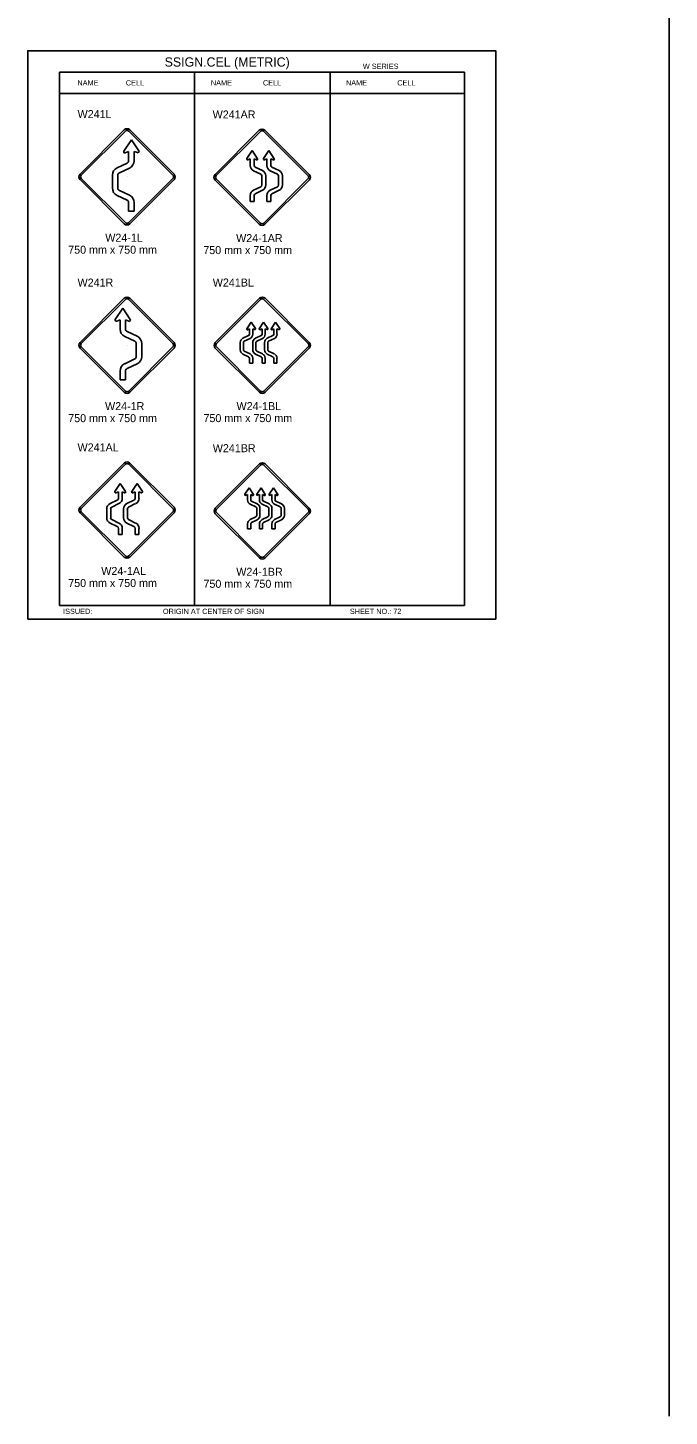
# Model space of a CAD drawing. Extents: x -12 to 6962, y -3756 to 679.
# Drawn here: x 2373 to 2613, y -1225 to -705 of the extents above; entities that cross this region are included whole.
import ezdxf

# ---------------------------------------------------------------- set-up
doc = ezdxf.new("R2010")
doc.units = 0
for name, color, linetype in [('Level 1', 7, 'Continuous'), ('Level 2', 7, 'Continuous'), ('Level 3', 7, 'Continuous'), ('Level 62', 7, 'Continuous')]:
    doc.layers.add(name, color=color, linetype=linetype)

msp = doc.modelspace()

# ---------------------------------------------------------------- linework, layer by layer
at = {"layer": 'Level 1'}
for p, q in [((2536.79, -721.41), (2385.04, -721.41)), ((2385.04, -721.41), (2385.04, -921.41)), ((2435.62, -721.41), (2435.62, -921.41)), ((2486.39, -721.41), (2486.39, -921.41)), ((2536.79, -721.41), (2536.79, -921.41)), ((2536.79, -729.33), (2385.04, -729.33)), ((2409.14, -751), (2411.95, -746.7)), ((2411.95, -746.7), (2414.75, -750.91)), ((2410.93, -751.13), (2409.68, -751.65)), ((2410.93, -754.54), (2410.93, -751.13)), ((2412.98, -754.54), (2412.98, -751.11)), ((2414.23, -751.56), (2412.98, -751.11)), ((2455.21, -753.76), (2457.2, -750.76)), ((2456.47, -753.91), (2455.57, -754.23)), ((2456.47, -756.35), (2456.47, -753.91)), ((2457.2, -750.76), (2459.2, -753.83)), ((2458.82, -754.29), (2457.93, -753.92)), ((2457.93, -753.92), (2457.93, -756.35)), ((2461.48, -753.76), (2463.47, -750.76)), ((2462.74, -753.91), (2461.84, -754.23)), ((2462.74, -756.35), (2462.74, -753.91)), ((2463.47, -750.76), (2465.47, -753.83)), ((2465.09, -754.29), (2464.2, -753.92)), ((2464.2, -753.92), (2464.2, -756.35)), ((2404.84, -764.81), (2404.84, -760.04)), ((2406.59, -757.26), (2410.34, -755.47)), ((2406.89, -764.81), (2406.89, -760.04)), ((2407.48, -759.12), (2411.23, -757.32)), ((2460.39, -759.62), (2457.71, -758.33)), ((2458.35, -757.01), (2461.02, -758.3)), ((2466.66, -759.62), (2463.98, -758.33)), ((2464.62, -757.01), (2467.29, -758.3)), ((2410.36, -760.37), (2410.36, -760.37)), ((2457.71, -765.62), (2460.39, -764.34)), ((2460.79, -760.35), (2460.79, -760.35)), ((2460.81, -763.68), (2460.81, -760.28)), ((2462.27, -760.28), (2462.27, -763.68)), ((2463.98, -765.62), (2466.66, -764.34)), ((2467.08, -763.68), (2467.08, -760.28)), ((2468.54, -760.28), (2468.54, -763.68)), ((2406.59, -767.59), (2410.34, -769.38)), ((2407.48, -765.74), (2411.23, -767.53)), ((2410.93, -773.54), (2410.93, -770.31)), ((2412.98, -773.54), (2412.98, -770.31)), ((2456.47, -769.9), (2456.47, -767.6)), ((2457.93, -769.9), (2456.47, -769.9)), ((2457.93, -767.6), (2457.93, -769.9)), ((2461.02, -765.66), (2458.35, -766.94)), ((2462.74, -769.9), (2462.74, -767.6)), ((2464.2, -769.9), (2462.74, -769.9)), ((2464.2, -767.6), (2464.2, -769.9)), ((2467.29, -765.66), (2464.62, -766.94)), ((2410.93, -773.54), (2412.98, -773.54)), ((2408.73, -809.85), (2405.93, -814.06)), ((2411.54, -814.15), (2408.73, -809.85)), ((2406.45, -814.72), (2407.7, -814.27)), ((2407.7, -817.7), (2407.7, -814.27)), ((2409.75, -817.7), (2409.75, -814.28)), ((2409.75, -814.28), (2411, -814.8)), ((2456.8, -815.15), (2455.2, -817.61)), ((2458.39, -817.55), (2456.8, -815.15)), ((2461.47, -815.15), (2459.87, -817.61)), ((2463.07, -817.55), (2461.47, -815.15)), ((2465.92, -815.15), (2464.31, -817.61)), ((2467.51, -817.55), (2465.92, -815.15)), ((2413.2, -822.27), (2409.45, -820.48)), ((2414.09, -820.42), (2410.34, -818.62)), ((2455.88, -820.15), (2453.74, -821.18)), ((2454.25, -822.24), (2456.39, -821.21)), ((2455.5, -817.97), (2456.21, -817.68)), ((2456.21, -817.68), (2456.21, -819.63)), ((2457.39, -819.63), (2457.39, -817.67)), ((2457.39, -817.67), (2458.1, -817.93)), ((2460.56, -820.15), (2458.41, -821.18)), ((2458.92, -822.24), (2461.06, -821.21)), ((2460.18, -817.97), (2460.89, -817.68)), ((2460.89, -817.68), (2460.89, -819.63)), ((2462.06, -819.63), (2462.06, -817.67)), ((2462.06, -817.67), (2462.77, -817.93)), ((2465, -820.15), (2462.86, -821.18)), ((2463.36, -822.24), (2465.51, -821.21)), ((2464.62, -817.97), (2465.33, -817.68)), ((2465.33, -817.68), (2465.33, -819.63)), ((2466.5, -819.63), (2466.5, -817.67)), ((2466.5, -817.67), (2467.22, -817.93)), ((2410.37, -823.78), (2410.37, -823.78)), ((2413.79, -827.97), (2413.79, -823.2)), ((2415.84, -827.97), (2415.84, -823.2)), ((2452.74, -822.76), (2452.74, -825.48)), ((2453.74, -827.07), (2455.88, -828.09)), ((2453.91, -825.48), (2453.91, -822.76)), ((2456.39, -827.04), (2454.25, -826.01)), ((2457.42, -822.76), (2457.42, -825.48)), ((2458.42, -827.07), (2460.56, -828.09)), ((2458.59, -825.48), (2458.59, -822.76)), ((2461.06, -827.04), (2458.92, -826.01)), ((2461.01, -823.65), (2461.01, -823.65)), ((2461.86, -822.76), (2461.86, -825.48)), ((2462.86, -827.07), (2465, -828.09)), ((2463.03, -825.48), (2463.03, -822.76)), ((2465.5, -827.04), (2463.36, -826.01)), ((2413.2, -828.89), (2409.45, -830.69)), ((2414.09, -830.74), (2410.34, -832.54)), ((2456.21, -828.62), (2456.21, -830.46)), ((2456.21, -830.46), (2457.39, -830.46)), ((2457.39, -830.46), (2457.39, -828.62)), ((2460.89, -828.62), (2460.89, -830.46)), ((2460.89, -830.46), (2462.06, -830.46)), ((2462.06, -830.46), (2462.06, -828.62)), ((2465.33, -828.62), (2465.33, -830.46)), ((2465.33, -830.46), (2466.5, -830.46)), ((2466.5, -830.46), (2466.5, -828.62)), ((2407.7, -836.69), (2407.7, -833.46)), ((2409.75, -836.69), (2407.7, -836.69)), ((2409.75, -836.69), (2409.75, -833.46)), ((2407.81, -875.59), (2405.81, -878.66)), ((2406.19, -879.12), (2407.08, -878.75)), ((2407.08, -878.75), (2407.08, -881.18)), ((2409.8, -878.59), (2407.81, -875.59)), ((2408.54, -881.18), (2408.54, -878.74)), ((2408.54, -878.74), (2409.43, -879.06)), ((2414.08, -875.59), (2412.08, -878.66)), ((2412.46, -879.12), (2413.35, -878.75)), ((2413.35, -878.75), (2413.35, -881.18)), ((2416.07, -878.59), (2414.08, -875.59)), ((2414.81, -881.18), (2414.81, -878.74)), ((2414.81, -878.74), (2415.7, -879.06)), ((2454.48, -879.67), (2456.07, -877.27)), ((2455.49, -879.79), (2454.77, -880.04)), ((2455.49, -881.74), (2455.49, -879.79)), ((2456.07, -877.27), (2457.67, -879.72)), ((2457.37, -880.09), (2456.66, -879.79)), ((2456.66, -879.79), (2456.66, -881.74)), ((2458.92, -879.67), (2460.51, -877.27)), ((2459.93, -879.79), (2459.22, -880.04)), ((2459.93, -881.74), (2459.93, -879.79)), ((2460.51, -877.27), (2462.12, -879.72)), ((2461.81, -880.09), (2461.1, -879.79)), ((2461.1, -879.79), (2461.1, -881.74)), ((2463.6, -879.67), (2465.19, -877.27)), ((2464.6, -879.79), (2463.89, -880.04)), ((2464.6, -881.74), (2464.6, -879.79)), ((2465.19, -877.27), (2466.79, -879.72)), ((2466.49, -880.09), (2465.78, -879.79)), ((2465.78, -879.79), (2465.78, -881.74)), ((2406.66, -881.84), (2403.99, -883.12)), ((2404.62, -884.44), (2407.29, -883.16)), ((2412.93, -881.84), (2410.26, -883.12)), ((2410.89, -884.44), (2413.56, -883.16)), ((2458.62, -884.35), (2456.48, -883.33)), ((2456.99, -882.27), (2459.13, -883.3)), ((2458.96, -887.6), (2458.96, -884.88)), ((2460.13, -884.88), (2460.13, -887.6)), ((2463.07, -884.35), (2460.93, -883.33)), ((2461.43, -882.27), (2463.57, -883.3)), ((2463.4, -887.6), (2463.4, -884.88)), ((2464.57, -884.88), (2464.57, -887.6)), ((2467.74, -884.35), (2465.6, -883.33)), ((2466.11, -882.27), (2468.25, -883.3)), ((2468.08, -887.6), (2468.08, -884.88)), ((2469.25, -884.88), (2469.25, -887.6)), ((2402.74, -885.1), (2402.74, -888.5)), ((2404.2, -888.5), (2404.2, -885.1)), ((2407.29, -890.44), (2404.62, -889.16)), ((2409.01, -885.1), (2409.01, -888.5)), ((2410.11, -885.33), (2410.11, -885.33)), ((2410.47, -888.5), (2410.47, -885.1)), ((2413.56, -890.44), (2410.89, -889.16)), ((2456.48, -889.15), (2458.62, -888.13)), ((2459.13, -889.19), (2456.99, -890.21)), ((2460.93, -889.15), (2463.07, -888.13)), ((2460.94, -885.77), (2460.94, -885.77)), ((2463.57, -889.19), (2461.43, -890.21)), ((2465.6, -889.15), (2467.74, -888.13)), ((2468.25, -889.19), (2466.11, -890.21)), ((2403.99, -890.49), (2406.66, -891.76)), ((2407.08, -892.43), (2407.08, -894.73)), ((2407.08, -894.73), (2408.54, -894.73)), ((2408.54, -894.73), (2408.54, -892.43)), ((2410.26, -890.49), (2412.93, -891.76)), ((2413.35, -892.43), (2413.35, -894.73)), ((2413.35, -894.73), (2414.81, -894.73)), ((2414.81, -894.73), (2414.81, -892.43)), ((2455.49, -892.58), (2455.49, -890.74)), ((2456.66, -892.58), (2455.49, -892.58)), ((2456.66, -890.74), (2456.66, -892.58)), ((2459.93, -892.58), (2459.93, -890.74)), ((2461.1, -892.58), (2459.93, -892.58)), ((2461.1, -890.74), (2461.1, -892.58)), ((2464.6, -892.58), (2464.6, -890.74)), ((2465.78, -892.58), (2464.6, -892.58)), ((2465.78, -890.74), (2465.78, -892.58)), ((2385.04, -921.41), (2536.79, -921.41))]:
    msp.add_line(p, q, dxfattribs=at)
for centre, radius, start, end in [((2409.51, -751.24), 0.44, 146.8887, 292.6199), ((2409.9, -754.54), 1.03, 295.5835, 0), ((2409.9, -754.54), 3.08, 295.5835, 0), ((2414.38, -751.15), 0.44, 250.3462, 33.1113), ((2455.47, -753.93), 0.314, 146.8887, 289.6538), ((2458.94, -754), 0.314, 247.3801, 33.1113), ((2461.74, -753.93), 0.314, 146.8887, 289.6538), ((2465.21, -754), 0.314, 247.3801, 33.1113), ((2407.92, -760.04), 3.08, 115.5835, 180), ((2407.92, -760.04), 1.03, 115.5834, 180), ((2458.66, -756.35), 2.2, 180, 244.4165), ((2458.66, -756.35), 0.732, 180, 244.4165), ((2460.07, -760.28), 0.732, 0, 64.4166), ((2460.07, -760.28), 2.2, 0, 64.4165), ((2464.93, -756.35), 2.2, 180, 244.4165), ((2464.93, -756.35), 0.732, 180, 244.4165), ((2466.34, -760.28), 0.732, 0, 64.4166), ((2466.34, -760.28), 2.2, 0, 64.4165), ((2407.92, -764.81), 3.08, 180, 244.4385), ((2407.92, -764.81), 1.03, 180, 244.4385), ((2460.07, -763.68), 0.732, 295.5615, 0), ((2460.07, -763.68), 2.2, 295.5615, 360), ((2466.34, -763.68), 0.732, 295.5615, 0), ((2466.34, -763.68), 2.2, 295.5615, 360), ((2409.9, -770.31), 1.03, 0, 64.4384), ((2409.9, -770.31), 3.08, 0, 64.4385), ((2458.66, -767.6), 2.2, 115.5615, 180), ((2458.66, -767.6), 0.732, 115.5616, 180), ((2464.93, -767.6), 2.2, 115.5615, 180), ((2464.93, -767.6), 0.732, 115.5616, 180), ((2406.3, -814.3), 0.44, 146.8887, 289.6538), ((2411.17, -814.4), 0.44, 247.3801, 33.1113), ((2410.78, -817.7), 3.08, 180, 244.4165), ((2410.78, -817.7), 1.03, 180, 244.4165), ((2412.76, -823.2), 1.03, 0, 64.4166), ((2412.76, -823.2), 3.08, 0, 64.4165), ((2454.5, -822.76), 1.76, 115.5835, 180), ((2454.5, -822.76), 0.586, 115.5834, 180), ((2455.41, -817.74), 0.251, 146.8887, 292.6199), ((2455.63, -819.63), 0.586, 295.5835, 360), ((2455.63, -819.63), 1.76, 295.5835, 0), ((2459.17, -822.76), 1.76, 115.5835, 180), ((2458.18, -817.69), 0.251, 250.3462, 33.1113), ((2459.17, -822.76), 0.586, 115.5834, 180), ((2460.08, -817.74), 0.251, 146.8887, 292.6199), ((2460.3, -819.63), 0.586, 295.5835, 360), ((2460.3, -819.63), 1.76, 295.5835, 0), ((2463.62, -822.76), 1.76, 115.5835, 180), ((2462.86, -817.69), 0.251, 250.3462, 33.1113), ((2463.62, -822.76), 0.586, 115.5834, 180), ((2464.52, -817.74), 0.251, 146.8887, 292.6199), ((2464.75, -819.63), 0.586, 295.5835, 360), ((2464.75, -819.63), 1.76, 295.5835, 0), ((2467.3, -817.69), 0.251, 250.3462, 33.1113), ((2454.5, -825.48), 1.76, 180, 244.4385), ((2454.5, -825.48), 0.586, 180, 244.4385), ((2455.63, -828.62), 1.76, 0, 64.4385), ((2459.17, -825.48), 1.76, 180, 244.4385), ((2459.17, -825.48), 0.586, 180, 244.4385), ((2460.3, -828.62), 1.76, 0, 64.4385), ((2463.62, -825.48), 1.76, 180, 244.4385), ((2463.62, -825.48), 0.586, 180, 244.4385), ((2464.75, -828.62), 1.76, 0, 64.4385), ((2410.78, -833.46), 3.08, 115.5615, 180), ((2410.78, -833.46), 1.03, 115.5616, 180), ((2412.76, -827.97), 1.03, 295.5615, 0), ((2412.76, -827.97), 3.08, 295.5615, 0), ((2455.63, -828.62), 0.586, 0, 64.4384), ((2460.3, -828.62), 0.586, 0, 64.4384), ((2464.75, -828.62), 0.586, 0, 64.4384), ((2406.07, -878.83), 0.314, 146.8887, 292.6199), ((2409.54, -878.76), 0.314, 250.3462, 33.1113), ((2412.34, -878.83), 0.314, 146.8887, 292.6199), ((2415.81, -878.76), 0.314, 250.3462, 33.1113), ((2454.69, -879.81), 0.251, 146.8887, 289.6538), ((2457.46, -879.86), 0.251, 247.3801, 33.1113), ((2459.13, -879.81), 0.251, 146.8887, 289.6538), ((2461.91, -879.86), 0.251, 247.3801, 33.1113), ((2463.81, -879.81), 0.251, 146.8887, 289.6538), ((2466.58, -879.86), 0.251, 247.3801, 33.1113), ((2404.93, -885.1), 2.2, 115.5835, 180), ((2404.93, -885.1), 0.732, 115.5834, 180), ((2406.35, -881.18), 0.732, 295.5835, 360), ((2406.35, -881.18), 2.2, 295.5835, 0), ((2411.2, -885.1), 2.2, 115.5835, 180), ((2411.2, -885.1), 0.732, 115.5834, 180), ((2412.62, -881.18), 0.732, 295.5835, 360), ((2412.62, -881.18), 2.2, 295.5835, 0), ((2457.24, -881.74), 1.76, 180, 244.4165), ((2457.24, -881.74), 0.586, 180, 244.4165), ((2458.37, -884.88), 0.586, 0, 64.4166), ((2458.37, -884.88), 1.76, 0, 64.4165), ((2461.69, -881.74), 1.76, 180, 244.4165), ((2461.69, -881.74), 0.586, 180, 244.4165), ((2462.82, -884.88), 0.586, 0, 64.4166), ((2462.82, -884.88), 1.76, 0, 64.4165), ((2466.36, -881.74), 1.76, 180, 244.4165), ((2466.36, -881.74), 0.586, 180, 244.4165), ((2467.49, -884.88), 0.586, 0, 64.4166), ((2467.49, -884.88), 1.76, 0, 64.4165), ((2404.93, -888.5), 2.2, 180, 244.4385), ((2404.93, -888.5), 0.732, 180, 244.4385), ((2411.2, -888.5), 2.2, 180, 244.4385), ((2411.2, -888.5), 0.732, 180, 244.4385), ((2457.24, -890.74), 1.76, 115.5615, 180), ((2457.24, -890.74), 0.586, 115.5616, 180), ((2458.37, -887.6), 0.586, 295.5615, 0), ((2458.37, -887.6), 1.76, 295.5615, 360), ((2461.69, -890.74), 1.76, 115.5615, 180), ((2461.69, -890.74), 0.586, 115.5616, 180), ((2462.82, -887.6), 0.586, 295.5615, 0), ((2462.82, -887.6), 1.76, 295.5615, 360), ((2466.36, -890.74), 1.76, 115.5615, 180), ((2466.36, -890.74), 0.586, 115.5616, 180), ((2467.49, -887.6), 0.586, 295.5615, 0), ((2467.49, -887.6), 1.76, 295.5615, 360), ((2406.35, -892.43), 0.732, 0, 64.4384), ((2406.35, -892.43), 2.2, 0, 64.4385), ((2412.62, -892.43), 0.732, 0, 64.4384), ((2412.62, -892.43), 2.2, 0, 64.4385)]:
    msp.add_arc(centre, radius, start, end, dxfattribs=at)
at = {"layer": 'Level 3'}
for p, q in [((2613.41, 661.66), (2613.41, -1225.34)), ((2392.73, -759.57), (2409.28, -743.02)), ((2393.17, -760.01), (2409.72, -743.46)), ((2410.96, -743.46), (2427.51, -760.01)), ((2411.4, -743.02), (2427.95, -759.57)), ((2459.88, -743.16), (2443.33, -759.71)), ((2460.32, -743.59), (2443.76, -760.15)), ((2478.11, -760.15), (2461.56, -743.59)), ((2478.55, -759.71), (2462, -743.16)), ((2409.28, -778.24), (2392.73, -761.69)), ((2409.72, -777.8), (2393.17, -761.25)), ((2427.51, -761.25), (2410.96, -777.8)), ((2427.95, -761.69), (2411.4, -778.24)), ((2443.33, -761.83), (2459.88, -778.38)), ((2443.76, -761.39), (2460.32, -777.94)), ((2461.56, -777.94), (2478.11, -761.39)), ((2462, -778.38), (2478.55, -761.83)), ((2409.28, -806.18), (2392.73, -822.73)), ((2409.72, -806.61), (2393.17, -823.16)), ((2427.51, -823.16), (2410.96, -806.61)), ((2427.95, -822.73), (2411.4, -806.18)), ((2443.38, -822.71), (2459.94, -806.16)), ((2443.82, -823.15), (2460.37, -806.6)), ((2461.62, -806.6), (2478.17, -823.15)), ((2462.05, -806.16), (2478.6, -822.71)), ((2392.73, -824.84), (2409.28, -841.39)), ((2393.17, -824.41), (2409.72, -840.96)), ((2410.96, -840.96), (2427.51, -824.41)), ((2411.4, -841.39), (2427.95, -824.84)), ((2459.94, -841.38), (2443.38, -824.83)), ((2460.37, -840.94), (2443.82, -824.39)), ((2478.17, -824.39), (2461.62, -840.94)), ((2478.6, -824.83), (2462.05, -841.38)), ((2392.73, -884.54), (2409.28, -867.99)), ((2393.17, -884.97), (2409.72, -868.42)), ((2410.96, -868.42), (2427.51, -884.97)), ((2411.4, -867.99), (2427.95, -884.54)), ((2459.94, -868.28), (2443.38, -884.83)), ((2460.37, -868.71), (2443.82, -885.26)), ((2478.17, -885.26), (2461.62, -868.71)), ((2478.6, -884.83), (2462.05, -868.28)), ((2409.28, -903.21), (2392.73, -886.65)), ((2409.72, -902.77), (2393.17, -886.22)), ((2427.51, -886.22), (2410.96, -902.77)), ((2427.95, -886.65), (2411.4, -903.21)), ((2443.38, -886.94), (2459.94, -903.5)), ((2443.82, -886.51), (2460.37, -903.06)), ((2461.62, -903.06), (2478.17, -886.51)), ((2462.05, -903.5), (2478.6, -886.94))]:
    msp.add_line(p, q, dxfattribs=at)
for centre, radius, start, end in [((2410.34, -744.08), 1.5, 45, 135), ((2410.34, -744.08), 0.88, 45, 135), ((2460.94, -744.22), 1.5, 45, 135), ((2460.94, -744.22), 0.88, 45, 135), ((2393.79, -760.63), 1.5, 135, 225), ((2393.79, -760.63), 0.88, 135, 225), ((2426.89, -760.63), 0.88, 315, 45), ((2426.89, -760.63), 1.5, 315, 45), ((2444.39, -760.77), 1.5, 135, 225), ((2477.49, -760.77), 1.5, 315, 45), ((2444.39, -760.77), 0.88, 135, 225), ((2477.49, -760.77), 0.88, 315, 45), ((2410.34, -777.18), 1.5, 225, 315), ((2410.34, -777.18), 0.88, 225, 315), ((2460.94, -777.32), 1.5, 225, 315), ((2460.94, -777.32), 0.88, 225, 315), ((2410.34, -807.23), 1.5, 45, 135), ((2410.34, -807.23), 0.88, 45, 135), ((2460.99, -807.22), 1.5, 45, 135), ((2460.99, -807.22), 0.88, 45, 135), ((2393.79, -823.78), 1.5, 135, 225), ((2393.79, -823.78), 0.88, 135, 225), ((2426.89, -823.78), 0.88, 315, 45), ((2426.89, -823.78), 1.5, 315, 45), ((2444.44, -823.77), 1.5, 135, 225), ((2444.44, -823.77), 0.88, 135, 225), ((2477.55, -823.77), 0.88, 315, 45), ((2477.55, -823.77), 1.5, 315, 45), ((2410.34, -840.34), 1.5, 225, 315), ((2410.34, -840.34), 0.88, 225, 315), ((2460.99, -840.32), 1.5, 225, 315), ((2460.99, -840.32), 0.88, 225, 315), ((2410.34, -869.04), 1.5, 45, 135), ((2410.34, -869.04), 0.88, 45, 135), ((2460.99, -869.34), 1.5, 45, 135), ((2460.99, -869.34), 0.88, 45, 135), ((2393.79, -885.6), 1.5, 135, 225), ((2393.79, -885.6), 0.88, 135, 225), ((2426.89, -885.6), 0.88, 315, 45), ((2426.89, -885.6), 1.5, 315, 45), ((2444.44, -885.89), 1.5, 135, 225), ((2477.55, -885.89), 1.5, 315, 45), ((2444.44, -885.89), 0.88, 135, 225), ((2477.55, -885.89), 0.88, 315, 45), ((2410.34, -902.15), 1.5, 225, 315), ((2410.34, -902.15), 0.88, 225, 315), ((2460.99, -902.44), 1.5, 225, 315), ((2460.99, -902.44), 0.88, 225, 315)]:
    msp.add_arc(centre, radius, start, end, dxfattribs=at)
at = {"layer": 'Level 62'}
msp.add_lwpolyline([(2373.16, -926.46), (2548.42, -926.46), (2548.42, -713.36), (2373.16, -713.36)], close=True, dxfattribs=at)

# ---------------------------------------------------------------- texts
at = {"layer": 'Level 2'}
for s, p in [('W241L', (2391.8, -738.61)), ('W241AR', (2442.39, -738.75)), ('W241R', (2391.8, -801.77)), ('W241BL', (2442.45, -801.75)), ('W241AL', (2391.8, -863.58)), ('W241BR', (2442.45, -863.87))]:
    msp.add_text(s, height=3, dxfattribs=at).set_placement(p)
at = {"layer": 'Level 3'}
for s, height, p in [('SSIGN.CEL (METRIC)', 3.4642, (2424.42, -719.3)), ('W SERIES', 1.979, (2498.66, -720.17)), ('NAME', 1.98, (2391.74, -726.37)), ('CELL', 1.98, (2409.88, -726.37)), ('NAME', 1.98, (2441.74, -726.37)), ('CELL', 1.98, (2461.24, -726.37)), ('NAME', 1.98, (2492.35, -726.37)), ('CELL', 1.98, (2511.56, -726.37)), ('W24-1L', 3, (2402.18, -784.96)), ('W24-1AR', 3, (2451.2, -785.1)), ('750 mm x 750 mm', 3, (2388.3, -789.46)), ('750 mm x 750 mm', 3, (2438.9, -789.6)), ('W24-1R', 3, (2402.1, -848.11)), ('W24-1BL', 3, (2451.34, -848.1)), ('750 mm x 750 mm', 3, (2388.3, -852.61)), ('750 mm x 750 mm', 3, (2438.96, -852.6)), ('W24-1AL', 3, (2400.68, -909.93)), ('W24-1BR', 3, (2451.25, -910.22)), ('750 mm x 750 mm', 3, (2388.3, -914.43)), ('750 mm x 750 mm', 3, (2438.96, -914.72)), ('ISSUED:', 1.98, (2386.38, -924.53)), ('ORIGIN AT CENTER OF SIGN', 1.9795, (2423.76, -924.53)), ('SHEET NO.: 72', 1.9795, (2493.8, -924.53))]:
    msp.add_text(s, height=height, dxfattribs=at).set_placement(p)

doc.saveas('drawing.dxf')
